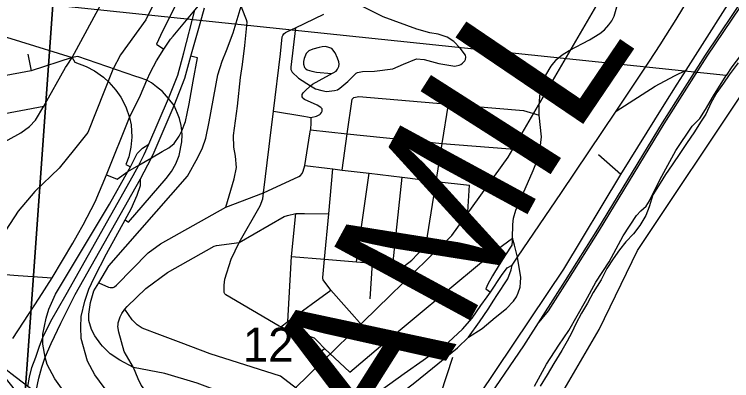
# Model space of a CAD drawing. Extents: x -8.2 to 38.5, y -0.1 to 21.9.
# Drawn here: x 7.473 to 8.353, y 14.402 to 14.852 of the extents above; entities that cross this region are included whole.
import ezdxf

# ---------------------------------------------------------------- set-up
doc = ezdxf.new("R2010")
doc.units = 0
for name, color, linetype in [('Default', 7, 'Continuous'), ('GM_X_Adjacent_County_Text', 7, 'Continuous'), ('GM_X_Airport_Location_Class_1', 7, 'Continuous'), ('GM_X_Airport_Location_Class_3', 7, 'Continuous'), ('GM_X_County_Road_Text', 7, 'Continuous'), ('GM_X_Interstate_Location', 7, 'Continuous'), ('GM_X_Section', 7, 'Continuous'), ('GM_X_State_Location', 7, 'Continuous'), ('GM_X_Township_ROW', 7, 'Continuous'), ('GM_X_Township_Subdivision_Text', 7, 'Continuous'), ('GM_X_Township_Text', 7, 'Continuous'), ('GM_X_Unincorporated_Location', 7, 'Continuous'), ('GM_X_US_Location', 7, 'Continuous')]:
    doc.layers.add(name, color=color, linetype=linetype)

msp = doc.modelspace()

# ---------------------------------------------------------------- linework, layer by layer
at = {"layer": 'Default'}
for points in [[(3.4133, 14.36735), (4.82348, 14.36735), (4.82604, 14.37009), (4.92092, 14.42469), (5.00928, 14.45261), (5.10793, 14.46474), (5.30561, 14.46322), (5.50064, 14.41998), (5.59627, 14.38282), (5.62337, 14.36735), (7.78583, 14.36735), (7.81753, 14.393), (7.93419, 14.50672), (8.01002, 14.58066), (8.07899, 14.67657), (8.19078, 14.868), (8.23777, 14.96505), (8.37153, 15.16559), (8.44919, 15.25329), (8.71106, 15.55038), (8.80997, 15.62884), (8.90733, 15.68039), (8.96338, 15.71646), (8.96338, 21.16735)], [(5.65897, 13.96446), (7.78149, 13.96446), (7.78498, 13.9675), (7.81753, 13.99011), (7.93432, 14.10397), (7.94352, 14.11294), (8.01003, 14.17777), (8.07899, 14.27368), (8.19078, 14.46511), (8.23777, 14.56216), (8.37153, 14.7627), (8.71106, 15.14749), (8.80996, 15.22595), (8.90733, 15.2775), (8.96338, 15.31357), (8.96338, 20.75346)], [(8.11146, 14.3957), (8.12606, 14.42266), (8.14133, 14.44581), (8.15346, 14.46373), (8.17393, 14.50004), (8.18656, 14.52325), (8.203, 14.54828), (8.22035, 14.5801), (8.2368, 14.60512), (8.24185, 14.6107), (8.24841, 14.61661), (8.25271, 14.62296), (8.26539, 14.64883), (8.28511, 14.68476), (8.30506, 14.71464), (8.31436, 14.72391), (8.32141, 14.73512), (8.33125, 14.75195), (8.34694, 14.777), (7.52022, 14.86341), (7.45585, 13.96446)]]:
    msp.add_lwpolyline(points, dxfattribs=at)
msp.add_lwpolyline([(6.45347, 13.96446), (7.45585, 13.96446), (7.52022, 14.86341), (6.53061, 14.97169)], close=True, dxfattribs=at)
at = {"layer": 'GM_X_Adjacent_County_Text'}
msp.add_lwpolyline([(7.66003, 15.87122), (8.67358, 15.76586), (8.61174, 15.07735), (8.59284, 15.06186), (8.57233, 15.04147), (8.55251, 15.01841), (8.54048, 15.00465), (8.52258, 14.98306), (8.50935, 14.96668), (8.49374, 14.94543), (8.48637, 14.93725), (8.469, 14.9221), (8.45192, 14.90277), (8.43866, 14.88525), (8.42614, 14.86658), (8.41561, 14.85242), (8.40489, 14.84696), (8.39544, 14.8305), (8.38688, 14.82008), (8.37646, 14.81121), (8.36452, 14.80162), (8.3536, 14.78746), (8.34694, 14.777), (7.52022, 14.86341)], close=True, dxfattribs=at)
at = {"layer": 'GM_X_Airport_Location_Class_1'}
for p, q in [((7.50322, 14.50363), (7.51926, 14.52851)), ((7.47116, 14.45386), (7.50322, 14.50363))]:
    msp.add_line(p, q, dxfattribs=at)
for points in [[(7.66766, 14.82515), (7.69435, 14.85723), (7.71123, 14.87751), (7.7172, 14.88427), (7.7334, 14.90758), (7.74162, 14.92616)], [(7.65623, 14.80914), (7.66456, 14.82142), (7.66766, 14.82515)], [(7.58618, 14.65504), (7.6142, 14.72535), (7.62793, 14.75288), (7.63561, 14.77109), (7.63989, 14.78118), (7.64734, 14.79489), (7.65623, 14.80914)], [(7.51926, 14.52851), (7.54448, 14.57117), (7.55051, 14.58115), (7.55753, 14.59376), (7.57225, 14.62164), (7.58618, 14.65504)]]:
    msp.add_lwpolyline(points, dxfattribs=at)
at = {"layer": 'GM_X_Airport_Location_Class_3'}
for p, q in [((7.53769, 14.7895), (7.544, 14.79891)), ((8.27073, 14.7408), (8.28677, 14.76645)), ((7.50322, 14.50363), (7.51926, 14.52851)), ((7.47116, 14.45386), (7.50322, 14.50363)), ((7.97117, 14.4053), (7.97979, 14.41232))]:
    msp.add_line(p, q, dxfattribs=at)
for points in [[(8.28677, 14.76645), (8.29747, 14.78355), (8.36857, 14.89507), (8.44527, 15.01509), (8.46294, 15.03714), (8.48309, 15.05644), (8.52262, 15.10343), (8.56586, 15.15748), (8.57344, 15.16628), (8.58845, 15.17173), (8.60662, 15.18008), (8.63696, 15.20731), (8.73086, 15.28508), (8.75492, 15.29813), (8.84343, 15.34761), (8.92297, 15.39101), (8.96338, 15.41447)], [(8.27273, 14.82572), (8.28525, 14.84582), (8.32139, 14.90551), (8.34536, 14.94289), (8.38209, 15.00019), (8.415, 15.05223), (8.44748, 15.10007), (8.46907, 15.13082), (8.50961, 15.17893), (8.52202, 15.19301)], [(7.66766, 14.82515), (7.69435, 14.85723), (7.71123, 14.87751), (7.7172, 14.88427), (7.7334, 14.90758), (7.74162, 14.92616)], [(7.544, 14.79891), (7.58148, 14.86845), (7.60511, 14.91342)], [(7.65623, 14.80914), (7.66456, 14.82142), (7.66766, 14.82515)], [(8.21172, 14.73297), (8.25255, 14.7945), (8.26566, 14.81436), (8.27273, 14.82572)], [(7.58618, 14.65504), (7.6142, 14.72535), (7.62793, 14.75288), (7.63561, 14.77109), (7.63989, 14.78118), (7.64734, 14.79489), (7.65623, 14.80914)], [(7.50904, 14.73911), (7.5358, 14.78668), (7.53769, 14.7895)], [(7.38724, 14.65509), (7.48095, 14.70661), (7.4915, 14.71419), (7.49873, 14.72211), (7.50904, 14.73911)], [(7.90137, 14.2622), (7.92288, 14.2718), (7.93979, 14.27564), (7.96016, 14.28256), (7.97976, 14.29563), (8.00204, 14.32252), (8.14753, 14.53925), (8.21724, 14.65531), (8.27073, 14.7408)], [(8.08398, 14.54395), (8.09077, 14.55378), (8.14453, 14.63323), (8.21172, 14.73297)], [(7.51926, 14.52851), (7.54448, 14.57117), (7.55051, 14.58115), (7.55753, 14.59376), (7.57225, 14.62164), (7.58618, 14.65504)], [(7.97457, 14.42738), (8.00604, 14.44952), (8.02301, 14.46541), (8.03499, 14.47903), (8.04575, 14.49469), (8.05354, 14.50517), (8.05735, 14.51102), (8.07083, 14.53145), (8.07775, 14.54099), (8.08398, 14.54395)], [(8.0546, 14.49006), (8.06141, 14.50109), (8.06522, 14.50694), (8.0787, 14.52737), (8.08292, 14.5384), (8.08398, 14.54395)], [(7.97979, 14.41232), (8.01688, 14.44253), (8.03022, 14.45588), (8.04398, 14.4744), (8.0546, 14.49006)], [(7.92352, 14.39111), (7.95138, 14.41107), (7.97457, 14.42738)], [(7.89425, 14.34486), (7.93519, 14.37746), (7.96254, 14.39827), (7.97117, 14.4053)]]:
    msp.add_lwpolyline(points, dxfattribs=at)
at = {"layer": 'GM_X_Interstate_Location'}
for points in [[(7.7074, 15.16126), (7.7116, 15.15987), (7.70613, 15.13768), (7.70212, 15.11193), (7.69919, 15.09079), (7.69773, 15.07114), (7.6932, 14.99582), (7.6925, 14.9788), (7.68991, 14.92997), (7.6882, 14.91757), (7.68579, 14.90497), (7.68235, 14.89128), (7.67843, 14.87972), (7.67251, 14.86644), (7.65241, 14.8259), (7.64753, 14.81523), (7.65623, 14.80914)], [(7.6263, 14.77433), (7.62216, 14.77578), (7.55065, 14.8003), (7.544, 14.79891)], [(7.544, 14.79891), (7.54727, 14.79314), (7.56117, 14.78783), (7.57139, 14.78252), (7.58242, 14.77476), (7.58896, 14.76883), (7.59733, 14.75902), (7.60347, 14.75023), (7.6098, 14.73838), (7.6142, 14.72535), (7.61614, 14.71652), (7.61695, 14.70119), (7.61573, 14.68873), (7.61348, 14.67708), (7.6098, 14.66748), (7.61533, 14.66461)], [(7.58618, 14.65504), (7.59915, 14.64963), (7.61222, 14.65912), (7.62549, 14.66678), (7.64108, 14.67578), (7.65431, 14.6834), (7.66272, 14.6883), (7.66919, 14.69359), (7.67507, 14.70252), (7.67859, 14.70904), (7.68302, 14.7203), (7.68517, 14.73039), (7.68756, 14.74205), (7.69223, 14.7701), (7.6977, 14.79858), (7.68963, 14.80075)], [(7.6088, 14.59965), (7.61297, 14.59698), (7.65915, 14.65031), (7.66569, 14.6589), (7.6712, 14.66829), (7.67509, 14.67871), (7.67836, 14.69547), (7.67877, 14.70405), (7.67859, 14.70904), (7.67775, 14.7156), (7.6755, 14.72408), (7.67325, 14.73021), (7.66892, 14.73986), (7.66201, 14.74859), (7.65466, 14.75719), (7.6475, 14.7629), (7.64131, 14.76769), (7.63561, 14.77109), (7.6263, 14.77433)], [(8.03022, 14.45588), (8.04724, 14.46623), (8.06302, 14.47992), (8.07706, 14.49075), (8.08577, 14.49996), (8.08937, 14.50534), (8.0914, 14.51025), (8.09366, 14.51706), (8.09439, 14.52287), (8.09449, 14.52873), (8.09077, 14.55378), (8.08676, 14.56852), (8.08429, 14.5774)], [(8.08429, 14.5774), (8.08359, 14.56874), (8.07567, 14.55685), (8.06787, 14.5443), (8.05994, 14.53109), (8.05414, 14.52066), (8.05162, 14.51498), (8.05735, 14.51102)]]:
    msp.add_lwpolyline(points, dxfattribs=at)
at = {"layer": 'GM_X_Section'}
msp.add_lwpolyline([(5.65897, 13.96446), (7.78149, 13.96446), (7.78498, 13.9675), (7.81753, 13.99011), (7.93432, 14.10397), (7.94352, 14.11294), (8.01003, 14.17777), (8.07899, 14.27368), (8.19078, 14.46511), (8.23777, 14.56216), (8.37153, 14.7627), (8.71106, 15.14749), (8.80996, 15.22595), (8.90733, 15.2775), (8.96338, 15.31357), (8.96338, 20.76446)], dxfattribs=at)
at = {"layer": 'GM_X_State_Location'}
for points in [[(7.48948, 14.39517), (7.49165, 14.40639), (7.49451, 14.41856), (7.49907, 14.43123), (7.50372, 14.44444), (7.50794, 14.45519), (7.51776, 14.47537), (7.53661, 14.50794), (7.61887, 14.65412), (7.62549, 14.66678), (7.63227, 14.67974), (7.6381, 14.69279), (7.66201, 14.74859), (7.67348, 14.77738), (7.68082, 14.80471), (7.69435, 14.85723)], [(7.62768, 14.65015), (7.64108, 14.67578), (7.64435, 14.68283), (7.66892, 14.73986), (7.6823, 14.77342), (7.68963, 14.80075), (7.70094, 14.84053), (7.70636, 14.85999)], [(7.53794, 14.38276), (7.52277, 14.40465), (7.51309, 14.42228), (7.51067, 14.43096), (7.50782, 14.44719), (7.50794, 14.45519), (7.508, 14.45929), (7.50983, 14.46924), (7.51197, 14.47904), (7.515, 14.49007), (7.52328, 14.50854), (7.58975, 14.61887), (7.61222, 14.65912), (7.61533, 14.66461), (7.62364, 14.68094), (7.63007, 14.68787), (7.6381, 14.69279)], [(7.5173, 14.21398), (7.51682, 14.21595), (7.51526, 14.22185), (7.51388, 14.22737), (7.50526, 14.26958), (7.50003, 14.30011), (7.49822, 14.31815), (7.4979, 14.32277), (7.49632, 14.34156), (7.49632, 14.34637), (7.4963, 14.36481), (7.49907, 14.38788), (7.50312, 14.40522), (7.50659, 14.41873), (7.51067, 14.43096), (7.51824, 14.44793), (7.52986, 14.47294), (7.54763, 14.50803), (7.62768, 14.65015)], [(7.6088, 14.59965), (7.61616, 14.61338), (7.62351, 14.62994), (7.62779, 14.64178), (7.62768, 14.65015)], [(7.72797, 14.26172), (7.72098, 14.26739), (7.71609, 14.27155), (7.68317, 14.29557), (7.65487, 14.32014), (7.62664, 14.34803), (7.59538, 14.38037), (7.58323, 14.39394), (7.57187, 14.40958), (7.56261, 14.42618), (7.55489, 14.45389), (7.55455, 14.46786), (7.55493, 14.48108), (7.55939, 14.50007), (7.56424, 14.5146), (7.57075, 14.52856), (7.58584, 14.5578), (7.6088, 14.59965)]]:
    msp.add_lwpolyline(points, dxfattribs=at)
at = {"layer": 'GM_X_Township_ROW'}
msp.add_lwpolyline([(8.36154, 14.79235), (8.35027, 14.77776), (8.34362, 14.76764), (8.33543, 14.75603), (8.32837, 14.74364), (8.32164, 14.72934), (8.31538, 14.7196), (8.30794, 14.70759), (8.29818, 14.69335), (8.29077, 14.68249), (8.28061, 14.66712), (8.27242, 14.65551), (8.26576, 14.64463), (8.25676, 14.63038), (8.2523, 14.61566), (8.2483, 14.6051), (8.24085, 14.59272), (8.23307, 14.58262), (8.2234, 14.57256), (8.21563, 14.56284), (8.20784, 14.55198), (8.2004, 14.53998), (8.1933, 14.52607), (8.18351, 14.51032), (8.17643, 14.49754), (8.16899, 14.48516), (8.16228, 14.472), (8.15714, 14.46147), (8.15162, 14.45057), (8.14496, 14.43931), (8.13516, 14.42317), (8.12693, 14.40929), (8.11831, 14.3954)], dxfattribs=at)
at = {"layer": 'GM_X_Township_Subdivision_Text'}
for p, q in [((7.791, 14.73296), (7.79952, 14.8034)), ((7.48925, 14.80319), (7.49348, 14.78252)), ((8.21724, 14.65531), (8.18982, 14.67961)), ((7.89277, 14.54817), (7.90839, 14.65686)), ((7.93762, 14.54445), (7.94883, 14.652)), ((8.02837, 14.58978), (8.0315, 14.64207)), ((7.9098, 14.50263), (7.91237, 14.54655)), ((7.83577, 14.42688), (7.85351, 14.4418))]:
    msp.add_line(p, q, dxfattribs=at)
for points in [[(7.81786, 14.83533), (7.81214, 14.78725), (7.81237, 14.7843), (7.81393, 14.78078), (7.82177, 14.77343), (7.83648, 14.76426), (7.8424, 14.76057), (7.85043, 14.75828), (7.856, 14.75731), (7.86249, 14.75804), (7.8658, 14.75852), (7.86959, 14.75947), (7.87237, 14.76121), (7.88235, 14.76938), (7.89252, 14.77957), (7.89429, 14.78056), (7.90037, 14.7816), (7.91517, 14.78211), (7.93758, 14.78514), (7.95056, 14.79061), (7.96658, 14.79717), (7.97605, 14.79663), (7.99417, 14.79178), (8.01345, 14.78842), (8.01524, 14.78866), (8.01893, 14.78969), (8.02107, 14.79057), (8.02313, 14.79194), (8.02579, 14.79482), (8.02685, 14.79653), (8.02703, 14.79923), (8.02656, 14.80185), (8.02025, 14.8103), (8.01243, 14.81878), (8.00418, 14.82385), (7.99325, 14.82782), (7.98303, 14.82913), (7.96681, 14.83358), (7.92574, 14.84907), (7.8919, 14.86557)], [(7.6192, 14.41858), (7.60226, 14.42747), (7.59039, 14.43507), (7.58101, 14.44468), (7.57923, 14.44707), (7.57154, 14.45744), (7.5675, 14.46527), (7.56413, 14.47607), (7.56414, 14.48384), (7.56626, 14.49812), (7.57055, 14.51253), (7.5765, 14.52238), (7.58906, 14.54318), (7.68535, 14.65316), (7.69821, 14.67626), (7.70381, 14.6881), (7.70775, 14.69978), (7.71186, 14.71983), (7.72271, 14.77754), (7.72797, 14.79447), (7.73323, 14.80763), (7.74162, 14.82916), (7.75116, 14.86188)], [(7.73241, 14.61527), (7.74293, 14.65012), (7.74556, 14.66377), (7.74425, 14.67807), (7.74228, 14.68876), (7.74195, 14.70339), (7.74671, 14.73923), (7.7505, 14.77442), (7.75296, 14.79036), (7.75592, 14.81387), (7.75806, 14.83426), (7.75872, 14.84231), (7.75806, 14.84527), (7.75625, 14.84938), (7.75116, 14.86188)], [(7.79952, 14.8034), (7.80171, 14.82433), (7.80246, 14.82611), (7.80387, 14.8279), (7.80593, 14.82959), (7.80827, 14.83108), (7.81786, 14.83533), (7.85264, 14.85219)], [(7.8369, 14.72539), (7.84375, 14.72717), (7.84795, 14.72899), (7.84887, 14.72981), (7.85013, 14.7313), (7.85075, 14.73293), (7.85085, 14.7337), (7.85089, 14.73471), (7.85068, 14.73585), (7.85003, 14.73668), (7.8491, 14.73744), (7.84473, 14.74043), (7.82902, 14.74748), (7.82743, 14.74868), (7.82686, 14.74957), (7.82638, 14.75065), (7.82624, 14.75202), (7.82637, 14.75363), (7.82754, 14.75553), (7.82986, 14.75812), (7.83648, 14.76426), (7.83871, 14.76633), (7.86778, 14.78215), (7.86971, 14.78447), (7.87128, 14.78778), (7.87164, 14.79063), (7.87138, 14.79384), (7.86971, 14.79821), (7.86671, 14.80491), (7.86255, 14.80992), (7.85878, 14.81142), (7.85501, 14.81233), (7.85069, 14.81195), (7.84716, 14.81124), (7.83941, 14.80918), (7.83449, 14.80702), (7.83099, 14.80401), (7.82861, 14.7976), (7.82797, 14.79398), (7.82774, 14.79078), (7.82919, 14.78659), (7.83061, 14.785), (7.83218, 14.78388), (7.83822, 14.78226), (7.84388, 14.78103), (7.86204, 14.77921)], [(7.88961, 14.74992), (7.8957, 14.75095), (8.00589, 14.74165), (8.09784, 14.73389), (8.11733, 14.72815)], [(7.8752, 14.66085), (7.88162, 14.70548), (7.88768, 14.74767), (7.88961, 14.74992)], [(7.95179, 14.54327), (7.961, 14.55032), (7.97489, 14.56488), (7.97761, 14.56902), (7.97871, 14.57215), (7.98006, 14.57997), (7.99076, 14.64697), (7.99816, 14.69328), (8.00589, 14.74165)], [(7.5765, 14.52238), (7.58856, 14.51702), (7.59043, 14.5166), (7.59233, 14.51657), (7.59426, 14.51682), (7.59578, 14.5175), (7.59844, 14.51948), (7.63703, 14.5593), (7.65236, 14.57037), (7.73241, 14.61527), (7.7789, 14.63281), (7.82205, 14.65281), (7.82423, 14.65422), (7.82628, 14.65653), (7.8275, 14.65929), (7.82948, 14.66633), (7.83551, 14.70534), (7.83627, 14.71022)], [(7.82948, 14.66633), (7.85703, 14.66303), (7.86393, 14.6622), (7.8752, 14.66085), (7.90839, 14.65686), (7.94883, 14.652), (7.99076, 14.64697), (8.0315, 14.64207)], [(7.92254, 14.44482), (7.86128, 14.51347), (7.85218, 14.52599), (7.8516, 14.52741), (7.85148, 14.52903), (7.85357, 14.55142), (7.85878, 14.60717), (7.86393, 14.6622)], [(7.6192, 14.41858), (7.60785, 14.43814), (7.60132, 14.46189), (7.60011, 14.46863), (7.60014, 14.47089), (7.60041, 14.47341), (7.60262, 14.48072), (7.60496, 14.48493), (7.6086, 14.48991), (7.61118, 14.49344), (7.63429, 14.51536), (7.66076, 14.53494), (7.71833, 14.56741), (7.72116, 14.56826), (7.74869, 14.57173), (7.80419, 14.60379), (7.80805, 14.60498), (7.81827, 14.60735), (7.82905, 14.60755), (7.85878, 14.60717)], [(7.80871, 14.47492), (7.81325, 14.55477), (7.81827, 14.60735)], [(7.81325, 14.55477), (7.85357, 14.55142), (7.89277, 14.54817), (7.91237, 14.54655), (7.93762, 14.54445), (7.95179, 14.54327)], [(7.79991, 14.46847), (7.80871, 14.47492), (7.86128, 14.51347)], [(7.78041, 14.32476), (7.80464, 14.3299), (7.81872, 14.33354), (7.8351, 14.33982), (7.83593, 14.34074), (7.84188, 14.34303), (7.85187, 14.34757), (7.85415, 14.35666), (7.84279, 14.37166), (7.82463, 14.38846), (7.79965, 14.408), (7.71331, 14.4353), (7.67772, 14.44864), (7.65166, 14.45839), (7.62995, 14.46653), (7.62361, 14.47082), (7.61767, 14.47701), (7.6086, 14.48991)], [(7.90137, 14.2622), (7.93518, 14.30638), (7.96477, 14.34173), (7.97783, 14.35825), (7.99628, 14.38631), (8.01135, 14.43113)], [(7.81872, 14.33354), (7.79193, 14.35716), (7.77041, 14.37154), (7.73136, 14.38654), (7.69711, 14.39921), (7.65763, 14.411), (7.6192, 14.41858)], [(7.66323, 14.36462), (7.6557, 14.3712), (7.63746, 14.38484), (7.62874, 14.39695), (7.62472, 14.40463), (7.6192, 14.41858)]]:
    msp.add_lwpolyline(points, dxfattribs=at)
at = {"layer": 'GM_X_Township_Text'}
for p, q in [((7.791, 14.73296), (7.82809, 14.72684)), ((7.47751, 14.53146), (7.51926, 14.52851))]:
    msp.add_line(p, q, dxfattribs=at)
for points in [[(6.8905, 14.93044), (6.93538, 14.92534), (6.98059, 14.92057), (7.0731, 14.91116), (7.1154, 14.90709), (7.15847, 14.90249), (7.21158, 14.89755), (7.22029, 14.89656), (7.24084, 14.89336), (7.26238, 14.88785), (7.35296, 14.85793), (7.544, 14.79891)], [(8.08429, 14.5774), (8.08479, 14.59384), (8.08561, 14.60189), (8.0884, 14.61143), (8.10994, 14.66009), (8.11389, 14.67062), (8.11816, 14.68393), (8.11997, 14.70168), (8.11733, 14.72815), (8.11733, 14.73835), (8.11783, 14.75134), (8.11931, 14.76005), (8.12211, 14.76893), (8.12523, 14.77731), (8.13197, 14.78833), (8.13887, 14.79688), (8.14561, 14.80246), (8.154, 14.80773), (8.17899, 14.82055), (8.19181, 14.82844), (8.1974, 14.83288), (8.20266, 14.83896), (8.20653, 14.84415), (8.20907, 14.84965), (8.21236, 14.861)], [(7.544, 14.79891), (7.49348, 14.78252), (7.36809, 14.75912), (7.32503, 14.75084), (7.28139, 14.74392), (7.18954, 14.72934), (7.15362, 14.72281), (7.10665, 14.71457)], [(8.21172, 14.73297), (8.25964, 14.76374), (8.28321, 14.77637), (8.29747, 14.78355)], [(7.11503, 14.66952), (7.19711, 14.68477), (7.29032, 14.6993), (7.33316, 14.70598), (7.37615, 14.71424), (7.50904, 14.73911)], [(7.78576, 14.68963), (7.78662, 14.69673), (7.791, 14.73296)], [(7.82809, 14.72684), (7.83272, 14.72608), (7.8369, 14.72539)], [(7.8369, 14.72539), (7.83665, 14.71933), (7.83627, 14.71022), (7.88162, 14.70548), (7.99816, 14.69328), (8.11816, 14.68393)], [(7.74869, 14.57173), (7.77484, 14.61681), (7.77801, 14.62548), (7.7789, 14.63281), (7.78576, 14.68963)], [(7.88479, 14.4128), (7.92254, 14.44482), (8.04654, 14.54754), (8.05466, 14.55381), (8.06602, 14.56359), (8.08429, 14.5774)], [(7.88479, 14.4128), (7.85351, 14.4418), (7.84488, 14.45063), (7.84153, 14.45447), (7.83437, 14.45687), (7.8106, 14.46372), (7.79991, 14.46847), (7.79818, 14.46924), (7.7323, 14.50779), (7.73136, 14.50867), (7.73051, 14.51068), (7.7303, 14.51324), (7.73051, 14.51948), (7.73128, 14.52688), (7.73888, 14.55141), (7.74869, 14.57173)], [(7.31825, 14.53155), (7.33013, 14.53994), (7.38562, 14.5376), (7.4462, 14.53368), (7.47751, 14.53146)], [(7.56065, 14.34258), (7.53763, 14.36052), (7.52202, 14.37191), (7.51223, 14.37772), (7.49907, 14.38788), (7.48948, 14.39517), (7.46871, 14.41096), (7.45829, 14.41909)]]:
    msp.add_lwpolyline(points, dxfattribs=at)
at = {"layer": 'GM_X_US_Location'}
for points in [[(8.44996, 14.97768), (8.42863, 14.94818), (8.37402, 14.87685), (8.32283, 14.80047), (8.27027, 14.71749), (8.19102, 14.58716), (8.15122, 14.524), (8.12811, 14.48813), (8.11457, 14.4715)], [(7.6508, 14.87931), (7.63411, 14.84514), (7.60331, 14.80239), (7.59374, 14.78429), (7.56327, 14.70683), (7.54672, 14.6865), (7.52791, 14.66316), (7.49782, 14.63455), (7.4775, 14.61045), (7.45718, 14.57883), (7.43762, 14.54946), (7.42859, 14.50805), (7.4316, 14.47868), (7.43611, 14.45835), (7.43837, 14.44028), (7.45341, 14.41543), (7.69286, 14.11335)], [(8.37202, 14.87821), (8.32081, 14.80178), (8.26822, 14.71875), (8.18896, 14.58842), (8.14918, 14.52528), (8.1216, 14.48247), (8.09775, 14.44523), (8.04581, 14.36897)]]:
    msp.add_lwpolyline(points, dxfattribs=at)

# ---------------------------------------------------------------- texts
at = {"layer": 'GM_X_County_Road_Text'}
msp.add_text('12', height=0.041856, rotation=0.00001, dxfattribs=at).set_placement((7.75338, 14.42554))
at = {"layer": 'GM_X_Unincorporated_Location'}
for s, rotation, p in [('L', 55.88148, (8.15962, 14.7002)), ('I', 57.45688, (8.11869, 14.63602)), ('M', 61.49838, (8.02226, 14.45818)), ('A', 57.67152, (7.9257, 14.30473))]:
    msp.add_text(s, height=0.18939, rotation=rotation, dxfattribs=at).set_placement(p)

doc.saveas('drawing.dxf')
